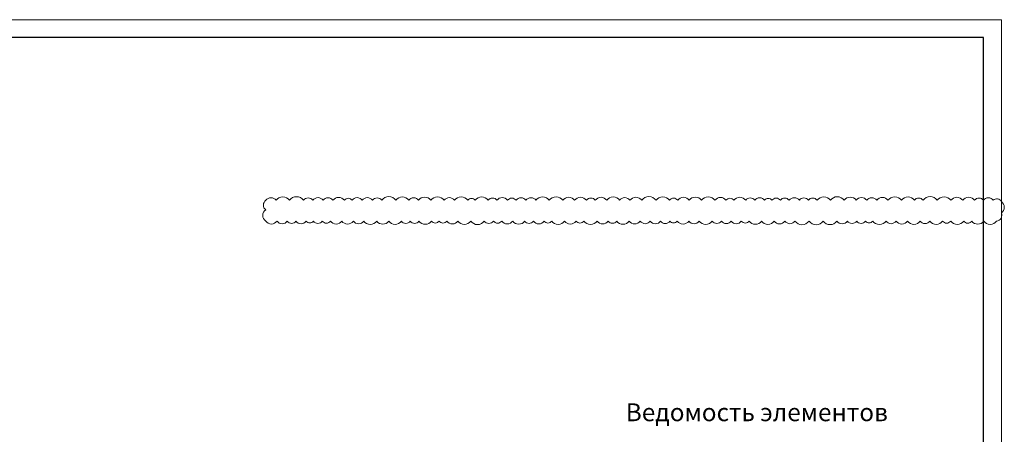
# Model space of a CAD drawing. Header units: millimetres. Extents: x 376598 to 1249954, y -318491 to -22134.
# Tile 363 of 444: x 1042797 to 1070349, y -300401 to -288791. Entities that reach past the tile are written whole.
import ezdxf

# ---------------------------------------------------------------- set-up
doc = ezdxf.new("R2010")
doc.units = ezdxf.units.MM
doc.layers.add('РАЗМЕРЫ', color=1, linetype='Continuous', lineweight=9)
doc.layers.add('ТОНКИЕ', color=7, linetype='Continuous', lineweight=9)
doc.layers.add('ТОЛСТЫЕ_ОСНОВНЫЕ', color=6, linetype='Continuous')
doc.styles.add('GOST-2.304_Type-B', font='GOST_Common.ttf')

# ---------------------------------------------------------------- blocks, each defined once
blk = doc.blocks.new('*U56')
at = {"layer": 'ТОЛСТЫЕ_ОСНОВНЫЕ', "color": 6}
blk.add_lwpolyline([(20, 5), (415, 5), (415, 292), (20, 292)], close=True, dxfattribs=at)
at = {"layer": 'ТОНКИЕ'}
blk.add_lwpolyline([(0, 0), (420, 0), (420, 297), (0, 297)], close=True, dxfattribs=at)

msp = doc.modelspace()

# ---------------------------------------------------------------- linework, layer by layer
at = {"layer": 'РАЗМЕРЫ', "color": 240, "lineweight": 0, "true_color": 0xed1f24}
msp.add_lwpolyline([(1049681.2, -294430, 0.5205671), (1049998.6, -294430, 0.5205671), (1050284.4, -294430, 0.5205671), (1050527.7, -294430, 0.5205671), (1050813.3, -294430, 0.5205671), (1051016.7, -294430, 0.5205671), (1051264.3, -294430, 0.5205671), (1051493.7, -294430, 0.5205671), (1051811.2, -294430, 0.5205671), (1052134.1, -294430, 0.5205671), (1052423.6, -294430, 0.5205671), (1052789, -294430, 0.5205671), (1053125.2, -294430, 0.5205671), (1053477, -294430, 0.5205671), (1053725.9, -294430, 0.5205671), (1053969.5, -294430, 0.5205671), (1054319.4, -294430, 0.5205671), (1054532.5, -294430, 0.5205671), (1054749, -294430, 0.5205671), (1055060.4, -294430, 0.5205671), (1055419.2, -294430, 0.5205671), (1055797.6, -294430, 0.5205671), (1056056.2, -294430, 0.5205671), (1056284.2, -294430, 0.5205671), (1056594, -294430, 0.5205671), (1056926.5, -294430, 0.5205671), (1057172.8, -294430, 0.5205671), (1057475.6, -294430, 0.5205671), (1057683.8, -294430, 0.5205671), (1058043.6, -294430, 0.5205671), (1058366.3, -294430, 0.5205671), (1058584.2, -294430, 0.5205671), (1058957.3, -294430, 0.5205671), (1059264.4, -294430, 0.5205671), (1059503.2, -294430, 0.5205671), (1059848.5, -294430, 0.5205671), (1060160.7, -294430, 0.5205671), (1060440.4, -294430, 0.5205671), (1060731.3, -294430, 0.5205671), (1060992.5, -294430, 0.5205671), (1061195.3, -294430, 0.5205671), (1061522.2, -294430, 0.5205671), (1061810.2, -294430, 0.5205671), (1062177.2, -294430, 0.5205671), (1062433.1, -294430, 0.5205671), (1062706.3, -294430, 0.5205671), (1062990, -294430, 0.5205671), (1063209.5, -294430, 0.5205671), (1063556.3, -294430, 0.5205671), (1063908.4, -294430, 0.5205671), (1064209.4, -294430, 0.5205671), (1064490.9, -294430, 0.5205671), (1064883.8, -294430, 0.5205671), (1065280.3, -294430, 0.5205671), (1065663.8, -294430, 0.5205671), (1065957.1, -294430, 0.5205671), (1066217.4, -294430, 0.5205671), (1066463.1, -294430, 0.5205671), (1066665.3, -294430, 0.5205671), (1067041.7, -294430, 0.5205671), (1067321.5, -294430, 0.5205671), (1067642.7, -294430, 0.5205671), (1067993.7, -294430, 0.5205671), (1068266.6, -294430, 0.5205671), (1068620.5, -294430, 0.5205671), (1068851.1, -294430, 0.5205671), (1069212.4, -294430, 0.5205671), (1069439.2, -294430, 0.5205671), (1069775.6, -294430, 0.5205671), (1070129.8, -294430, 0.5205671), (1070266.7, -294200.4, 0.5205671), (1070266.7, -293885.5, 0.5205671), (1070037.9, -293848.9, 0.5205671), (1069766.7, -293848.9, 0.5205671), (1069518.2, -293848.9, 0.5205671), (1069185.2, -293848.9, 0.5205671), (1068854.2, -293848.9, 0.5205671), (1068472.4, -293848.9, 0.5205671), (1068075.5, -293848.9, 0.5205671), (1067833.5, -293848.9, 0.5205671), (1067474.7, -293848.9, 0.5205671), (1067094.1, -293848.9, 0.5205671), (1066781.7, -293848.9, 0.5205671), (1066497.6, -293848.9, 0.5205671), (1066206.9, -293848.9, 0.5205671), (1065867.4, -293848.9, 0.5205671), (1065481.3, -293848.9, 0.5205671), (1065111.9, -293848.9, 0.5205671), (1064866.5, -293848.9, 0.5205671), (1064613.6, -293848.9, 0.5205671), (1064329.3, -293848.9, 0.5205671), (1064082.9, -293848.9, 0.5205671), (1063846.7, -293848.9, 0.5205671), (1063640.2, -293848.9, 0.5205671), (1063367.8, -293848.9, 0.5205671), (1063112.6, -293848.9, 0.5205671), (1062779.9, -293848.9, 0.5205671), (1062559.9, -293848.9, 0.5205671), (1062252.9, -293848.9, 0.5205671), (1061876.4, -293848.9, 0.5205671), (1061534.3, -293848.9, 0.5205671), (1061209, -293848.9, 0.5205671), (1060979.7, -293848.9, 0.5205671), (1060603, -293848.9, 0.5205671), (1060206.7, -293848.9, 0.5205671), (1059873.4, -293848.9, 0.5205671), (1059584.5, -293848.9, 0.5205671), (1059224.7, -293848.9, 0.5205671), (1058902.6, -293848.9, 0.5205671), (1058656.5, -293848.9, 0.5205671), (1058324.5, -293848.9, 0.5205671), (1057994.1, -293848.9, 0.5205671), (1057615.9, -293848.9, 0.5205671), (1057244.3, -293848.9, 0.5205671), (1056961.8, -293848.9, 0.5205671), (1056688.3, -293848.9, 0.5205671), (1056449, -293848.9, 0.5205671), (1056152.8, -293848.9, 0.5205671), (1055903.7, -293848.9, 0.5205671), (1055545, -293848.9, 0.5205671), (1055336.3, -293848.9, 0.5205671), (1054964.1, -293848.9, 0.5205671), (1054675.3, -293848.9, 0.5205671), (1054300.5, -293848.9, 0.5205671), (1053959.5, -293848.9, 0.5205671), (1053684.5, -293848.9, 0.5205671), (1053325.9, -293848.9, 0.5205671), (1052926.1, -293848.9, 0.5205671), (1052671.2, -293848.9, 0.5205671), (1052382.7, -293848.9, 0.5205671), (1052096.8, -293848.9, 0.5205671), (1051882.2, -293848.9, 0.5205671), (1051562.9, -293848.9, 0.5205671), (1051290, -293848.9, 0.5205671), (1051000.3, -293848.9, 0.5205671), (1050736.1, -293848.9, 0.5205671), (1050343.7, -293848.9, 0.5205671), (1049971.7, -293848.9, 0.5205671), (1049688.7, -293848.9, 0.5205671), (1049681.2, -294117, 0.5205671)], format="xyb", close=True, dxfattribs=at)

# ---------------------------------------------------------------- block references
at = {"xscale": 100, "yscale": 100, "zscale": 100}
msp.add_blockref('*U56', (1028266.7, -318491.4), dxfattribs=at)

# ---------------------------------------------------------------- texts
at = {"layer": 'РАЗМЕРЫ', "insert": (1063423.9, -299783.5), "char_height": 500, "attachment_point": 5, "style": 'GOST-2.304_Type-B'}
msp.add_mtext_dynamic_manual_height_columns('{\\C0;Ведомость элементов}', width=15225.227, gutter_width=15, heights=[0], dxfattribs=at)

doc.saveas('drawing.dxf')
